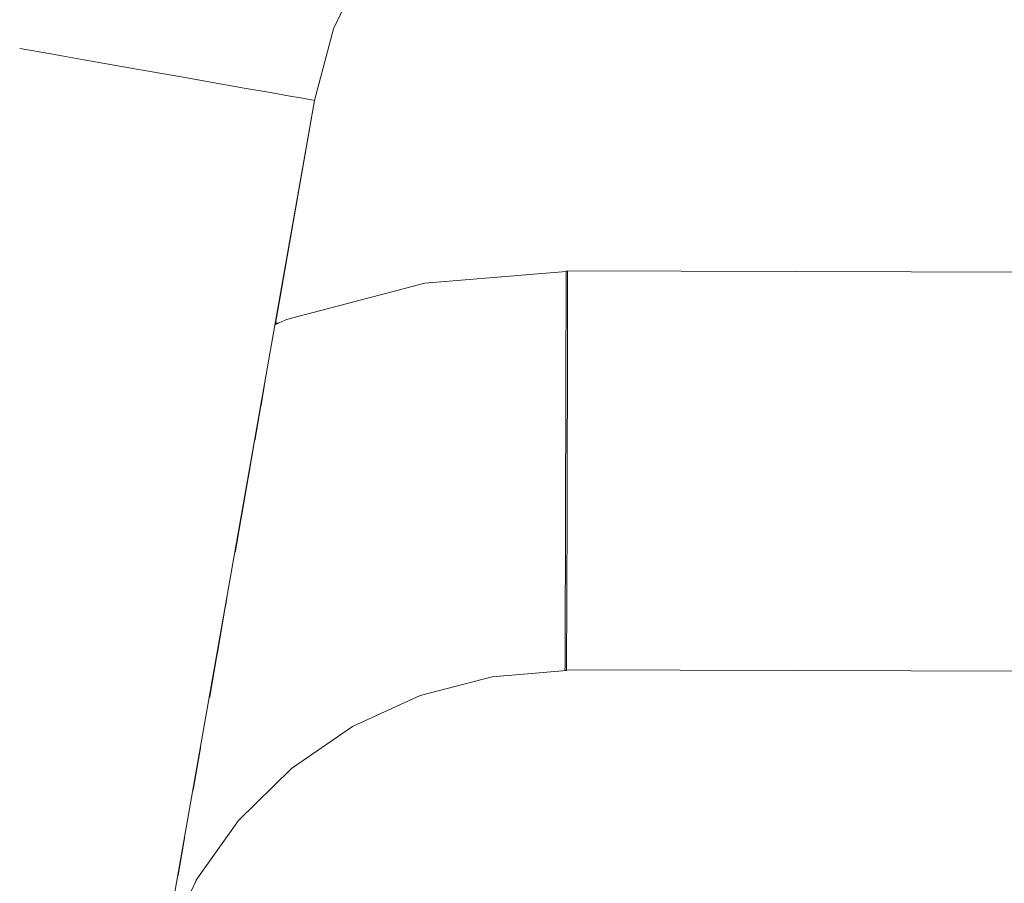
# Model space of a CAD drawing. Header units: millimetres. Extents: x -30280 to 309309, y -17460 to 4378.
# Tile 501 of 656: x 149982 to 150021, y -14528 to -14493. Entities that reach past the tile are written whole.
import ezdxf

# ---------------------------------------------------------------- set-up
doc = ezdxf.new("R2010")
doc.units = ezdxf.units.MM
doc.header["$MEASUREMENT"] = 0
doc.linetypes.add('Wipeout_Contour', pattern=[1000, 0, -1000])
doc.layers.add('P1_PLANTA PRIMERA_4_Nuevo_08_E_Envans secs', color=7, linetype='Continuous')
doc.layers.add('P1_PLANTA PRIMERA_4_Nuevo_09_EI_Mobiliari general', color=7, linetype='Continuous')
doc.layers.add('P1_PLANTA PRIMERA_4_Nuevo_09_EI_Mobiliari general_Pluma_Nº__1', color=7, linetype='Continuous', lineweight=5)

msp = doc.modelspace()

# ---------------------------------------------------------------- wipeouts: each hides what was drawn before it
at = {"color": 254, "linetype": 'Wipeout_Contour', "lineweight": 0, "ltscale": 1506761.458898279}
msp.add_wipeout([(149953.929, -14505.297), (149975.572, -14505.297), (149977.638, -14493.585), (149979.13, -14488.018), (149981.569, -14482.795), (149984.879, -14478.077), (149988.96, -14474.006), (149993.686, -14470.707), (149995.751, -14469.75), (149953.929, -14469.75)], dxfattribs=at).dxf.layer = 'P1_PLANTA PRIMERA_4_Nuevo_09_EI_Mobiliari general'
at = {"color": 254, "linetype": 'Wipeout_Contour', "lineweight": 0, "ltscale": 452075.929567}
msp.add_wipeout([(149991.227, -14508.653), (149992.871, -14507.902), (149991.431, -14507.497)], dxfattribs=at).dxf.layer = 'P1_PLANTA PRIMERA_4_Nuevo_09_EI_Mobiliari general'
at = {"color": 254, "linetype": 'Wipeout_Contour', "lineweight": 0, "ltscale": 452071.367007}
msp.add_wipeout([(149987.906, -14527.492), (149989.625, -14525.078), (149988.179, -14525.94)], dxfattribs=at).dxf.layer = 'P1_PLANTA PRIMERA_4_Nuevo_09_EI_Mobiliari general'

# ---------------------------------------------------------------- next in the draw order: wipeouts: each hides what was drawn before it
at = {"color": 254, "linetype": 'Wipeout_Contour', "lineweight": 0, "ltscale": 4224539.962477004}
msp.add_wipeout([(149991.819, -14505.297), (149997.826, -14503.696), (150003.486, -14503.223), (150178.929, -14503.678), (150354.372, -14503.196), (150360.032, -14503.696), (150365.582, -14505.147), (150364.463, -14496.363), (150363.694, -14493.495), (150362.438, -14490.805), (150360.733, -14488.374), (150358.631, -14486.277), (150356.196, -14484.578), (150353.503, -14483.328), (150350.633, -14482.566), (150347.674, -14482.315), (150192.121, -14482.728), (150178.929, -14482.764), (150165.738, -14482.801), (150010.184, -14482.293), (150007.225, -14482.566), (150004.355, -14483.328), (150001.662, -14484.578), (149999.227, -14486.277), (149997.125, -14488.374), (149995.42, -14490.805), (149994.164, -14493.495), (149993.395, -14496.363)], dxfattribs=at).dxf.layer = 'P1_PLANTA PRIMERA_4_Nuevo_09_EI_Mobiliari general'
at = {"color": 254, "linetype": 'Wipeout_Contour', "lineweight": 0, "ltscale": 602684.856728}
msp.add_wipeout([(149984.148, -14494.733), (149928.929, -14807.895), (149928.929, -14815.895), (149985.516, -14494.974)], dxfattribs=at).dxf.layer = 'P1_PLANTA PRIMERA_4_Nuevo_09_EI_Mobiliari general'
at = {"color": 254, "linetype": 'Wipeout_Contour', "lineweight": 0, "ltscale": 602768.710292}
msp.add_wipeout([(149990.99, -14509.999), (149993.207, -14508.987), (149992.871, -14507.902), (149991.227, -14508.653)], dxfattribs=at).dxf.layer = 'P1_PLANTA PRIMERA_4_Nuevo_09_EI_Mobiliari general'

# ---------------------------------------------------------------- next in the draw order: wipeouts: each hides what was drawn before it
at = {"color": 254, "linetype": 'Wipeout_Contour', "lineweight": 0, "ltscale": 602689.794532}
msp.add_wipeout([(149985.516, -14494.974), (149928.929, -14815.895), (149930.34, -14815.895), (149986.884, -14495.215)], dxfattribs=at).dxf.layer = 'P1_PLANTA PRIMERA_4_Nuevo_09_EI_Mobiliari general'
at = {"color": 254, "linetype": 'Wipeout_Contour', "lineweight": 0, "ltscale": 452086.293302}
msp.add_wipeout([(149997.806, -14503.819), (149992.235, -14505.276), (149997.826, -14504.178)], dxfattribs=at).dxf.layer = 'P1_PLANTA PRIMERA_4_Nuevo_09_EI_Mobiliari general'
at = {"color": 254, "linetype": 'Wipeout_Contour', "lineweight": 0, "ltscale": 452284.372729}
msp.add_wipeout([(150003.485, -14504.268), (150178.929, -14504.75), (150003.486, -14503.678)], dxfattribs=at).dxf.layer = 'P1_PLANTA PRIMERA_4_Nuevo_09_EI_Mobiliari general'

# ---------------------------------------------------------------- next in the draw order: wipeouts: each hides what was drawn before it
at = {"color": 254, "linetype": 'Wipeout_Contour', "lineweight": 0, "ltscale": 602695.287255}
msp.add_wipeout([(149930.34, -14815.895), (149931.707, -14815.895), (149988.211, -14495.449), (149986.884, -14495.215)], dxfattribs=at).dxf.layer = 'P1_PLANTA PRIMERA_4_Nuevo_09_EI_Mobiliari general'
at = {"color": 254, "linetype": 'Wipeout_Contour', "lineweight": 0, "ltscale": 452086.563775}
msp.add_wipeout([(149997.826, -14504.178), (149992.276, -14505.63), (149997.888, -14504.762)], dxfattribs=at).dxf.layer = 'P1_PLANTA PRIMERA_4_Nuevo_09_EI_Mobiliari general'

# ---------------------------------------------------------------- next in the draw order: wipeouts: each hides what was drawn before it
at = {"color": 254, "linetype": 'Wipeout_Contour', "lineweight": 0, "ltscale": 452087.056309}
msp.add_wipeout([(149997.888, -14504.762), (149992.399, -14506.198), (149997.989, -14505.554)], dxfattribs=at).dxf.layer = 'P1_PLANTA PRIMERA_4_Nuevo_09_EI_Mobiliari general'

# ---------------------------------------------------------------- next in the draw order: wipeouts: each hides what was drawn before it
at = {"color": 254, "linetype": 'Wipeout_Contour', "lineweight": 0, "ltscale": 452087.756381}
msp.add_wipeout([(149997.989, -14505.554), (149992.599, -14506.963), (149998.126, -14506.528)], dxfattribs=at).dxf.layer = 'P1_PLANTA PRIMERA_4_Nuevo_09_EI_Mobiliari general'

# ---------------------------------------------------------------- next in the draw order: wipeouts: each hides what was drawn before it
at = {"color": 254, "linetype": 'Wipeout_Contour', "lineweight": 0, "ltscale": 602782.356883}
msp.add_wipeout([(149998.126, -14506.528), (149992.871, -14507.902), (149993.207, -14508.987), (149998.295, -14507.656)], dxfattribs=at).dxf.layer = 'P1_PLANTA PRIMERA_4_Nuevo_09_EI_Mobiliari general'

# ---------------------------------------------------------------- next in the draw order: wipeouts: each hides what was drawn before it
at = {"color": 254, "linetype": 'Wipeout_Contour', "lineweight": 0, "ltscale": 602802.79435}
msp.add_wipeout([(149998.126, -14506.528), (149998.295, -14507.656), (150003.478, -14507.223), (150003.481, -14506.081)], dxfattribs=at).dxf.layer = 'P1_PLANTA PRIMERA_4_Nuevo_09_EI_Mobiliari general'
at = {"color": 254, "linetype": 'Wipeout_Contour', "lineweight": 0, "ltscale": 602769.425198}
msp.add_wipeout([(149990.726, -14511.494), (149993.595, -14510.183), (149993.207, -14508.987), (149990.99, -14509.999)], dxfattribs=at).dxf.layer = 'P1_PLANTA PRIMERA_4_Nuevo_09_EI_Mobiliari general'

# ---------------------------------------------------------------- next in the draw order: wipeouts: each hides what was drawn before it
at = {"color": 254, "linetype": 'Wipeout_Contour', "lineweight": 0, "ltscale": 602783.882781}
msp.add_wipeout([(149998.295, -14507.656), (149993.207, -14508.987), (149993.595, -14510.183), (149998.491, -14508.903)], dxfattribs=at).dxf.layer = 'P1_PLANTA PRIMERA_4_Nuevo_09_EI_Mobiliari general'

# ---------------------------------------------------------------- next in the draw order: wipeouts: each hides what was drawn before it
at = {"color": 254, "linetype": 'Wipeout_Contour', "lineweight": 0, "ltscale": 602803.605481}
msp.add_wipeout([(149998.295, -14507.656), (149998.491, -14508.903), (150003.475, -14508.487), (150003.478, -14507.223)], dxfattribs=at).dxf.layer = 'P1_PLANTA PRIMERA_4_Nuevo_09_EI_Mobiliari general'
at = {"color": 254, "linetype": 'Wipeout_Contour', "lineweight": 0, "ltscale": 602770.23094}
msp.add_wipeout([(149990.445, -14513.092), (149994.025, -14511.456), (149993.595, -14510.183), (149990.726, -14511.494)], dxfattribs=at).dxf.layer = 'P1_PLANTA PRIMERA_4_Nuevo_09_EI_Mobiliari general'

# ---------------------------------------------------------------- next in the draw order: wipeouts: each hides what was drawn before it
at = {"color": 254, "linetype": 'Wipeout_Contour', "lineweight": 0, "ltscale": 603162.582587}
msp.add_wipeout([(150003.481, -14506.054), (150003.478, -14507.196), (150178.929, -14507.678), (150178.929, -14506.536)], dxfattribs=at).dxf.layer = 'P1_PLANTA PRIMERA_4_Nuevo_09_EI_Mobiliari general'
at = {"color": 254, "linetype": 'Wipeout_Contour', "lineweight": 0, "ltscale": 602785.588063}
msp.add_wipeout([(149998.491, -14508.903), (149993.595, -14510.183), (149994.025, -14511.456), (149998.707, -14510.232)], dxfattribs=at).dxf.layer = 'P1_PLANTA PRIMERA_4_Nuevo_09_EI_Mobiliari general'

# ---------------------------------------------------------------- next in the draw order: wipeouts: each hides what was drawn before it
at = {"color": 254, "linetype": 'Wipeout_Contour', "lineweight": 0, "ltscale": 602804.502747}
msp.add_wipeout([(149998.491, -14508.903), (149998.707, -14510.232), (150003.471, -14509.834), (150003.475, -14508.487)], dxfattribs=at).dxf.layer = 'P1_PLANTA PRIMERA_4_Nuevo_09_EI_Mobiliari general'
at = {"color": 254, "linetype": 'Wipeout_Contour', "lineweight": 0, "ltscale": 602771.142107}
msp.add_wipeout([(149990.445, -14513.092), (149990.198, -14514.49), (149994.483, -14512.766), (149994.025, -14511.456)], dxfattribs=at).dxf.layer = 'P1_PLANTA PRIMERA_4_Nuevo_09_EI_Mobiliari general'

# ---------------------------------------------------------------- next in the draw order: wipeouts: each hides what was drawn before it
at = {"color": 254, "linetype": 'Wipeout_Contour', "lineweight": 0, "ltscale": 603163.039658}
msp.add_wipeout([(150003.478, -14507.196), (150003.475, -14508.46), (150178.929, -14508.942), (150178.929, -14507.678)], dxfattribs=at).dxf.layer = 'P1_PLANTA PRIMERA_4_Nuevo_09_EI_Mobiliari general'
at = {"color": 254, "linetype": 'Wipeout_Contour', "lineweight": 0, "ltscale": 602787.420907}
msp.add_wipeout([(149998.707, -14510.232), (149994.025, -14511.456), (149994.483, -14512.766), (149998.938, -14511.601)], dxfattribs=at).dxf.layer = 'P1_PLANTA PRIMERA_4_Nuevo_09_EI_Mobiliari general'
at = {"color": 254, "linetype": 'Wipeout_Contour', "lineweight": 0, "ltscale": 452073.493234}
msp.add_wipeout([(149989.809, -14516.699), (149990.994, -14515.884), (149990.302, -14514.677)], dxfattribs=at).dxf.layer = 'P1_PLANTA PRIMERA_4_Nuevo_09_EI_Mobiliari general'

# ---------------------------------------------------------------- next in the draw order: wipeouts: each hides what was drawn before it
at = {"color": 254, "linetype": 'Wipeout_Contour', "lineweight": 0, "ltscale": 602805.583449}
msp.add_wipeout([(150003.534, -14509.828), (149998.707, -14510.232), (149998.938, -14511.601), (150003.53, -14511.218)], dxfattribs=at).dxf.layer = 'P1_PLANTA PRIMERA_4_Nuevo_09_EI_Mobiliari general'
at = {"color": 254, "linetype": 'Wipeout_Contour', "lineweight": 0, "ltscale": 602773.167067}
msp.add_wipeout([(149994.483, -14512.766), (149990.302, -14514.677), (149990.994, -14515.884), (149994.955, -14514.074)], dxfattribs=at).dxf.layer = 'P1_PLANTA PRIMERA_4_Nuevo_09_EI_Mobiliari general'

# ---------------------------------------------------------------- next in the draw order: wipeouts: each hides what was drawn before it
at = {"color": 254, "linetype": 'Wipeout_Contour', "lineweight": 0, "ltscale": 603163.535383}
msp.add_wipeout([(150003.475, -14508.46), (150003.471, -14509.807), (150178.929, -14510.289), (150178.929, -14508.942)], dxfattribs=at).dxf.layer = 'P1_PLANTA PRIMERA_4_Nuevo_09_EI_Mobiliari general'
at = {"color": 254, "linetype": 'Wipeout_Contour', "lineweight": 0, "ltscale": 602789.325659}
msp.add_wipeout([(149998.938, -14511.601), (149994.483, -14512.766), (149994.955, -14514.074), (149999.176, -14512.97)], dxfattribs=at).dxf.layer = 'P1_PLANTA PRIMERA_4_Nuevo_09_EI_Mobiliari general'
at = {"color": 254, "linetype": 'Wipeout_Contour', "lineweight": 0, "ltscale": 602765.665534}
msp.add_wipeout([(149989.48, -14518.566), (149991.687, -14517.049), (149990.994, -14515.884), (149989.809, -14516.699)], dxfattribs=at).dxf.layer = 'P1_PLANTA PRIMERA_4_Nuevo_09_EI_Mobiliari general'

# ---------------------------------------------------------------- next in the draw order: wipeouts: each hides what was drawn before it
at = {"color": 254, "linetype": 'Wipeout_Contour', "lineweight": 0, "ltscale": 602806.569565}
msp.add_wipeout([(150003.53, -14511.218), (149998.938, -14511.601), (149999.176, -14512.97), (150003.526, -14512.607)], dxfattribs=at).dxf.layer = 'P1_PLANTA PRIMERA_4_Nuevo_09_EI_Mobiliari general'
at = {"color": 254, "linetype": 'Wipeout_Contour', "lineweight": 0, "ltscale": 602775.960132}
msp.add_wipeout([(149994.955, -14514.074), (149990.994, -14515.884), (149991.687, -14517.049), (149995.428, -14515.339)], dxfattribs=at).dxf.layer = 'P1_PLANTA PRIMERA_4_Nuevo_09_EI_Mobiliari general'

# ---------------------------------------------------------------- next in the draw order: wipeouts: each hides what was drawn before it
at = {"color": 254, "linetype": 'Wipeout_Contour', "lineweight": 0, "ltscale": 754055.148368}
msp.add_wipeout([(150003.471, -14509.807), (150003.53, -14511.196), (150178.929, -14511.678), (150185.467, -14511.661), (150185.471, -14510.307)], dxfattribs=at).dxf.layer = 'P1_PLANTA PRIMERA_4_Nuevo_09_EI_Mobiliari general'
at = {"color": 254, "linetype": 'Wipeout_Contour', "lineweight": 0, "ltscale": 602791.24454}
msp.add_wipeout([(149999.176, -14512.97), (149994.955, -14514.074), (149995.428, -14515.339), (149999.413, -14514.297)], dxfattribs=at).dxf.layer = 'P1_PLANTA PRIMERA_4_Nuevo_09_EI_Mobiliari general'
at = {"color": 254, "linetype": 'Wipeout_Contour', "lineweight": 0, "ltscale": 602766.908091}
msp.add_wipeout([(149989.48, -14518.565), (149989.169, -14520.327), (149992.358, -14518.136), (149991.687, -14517.049)], dxfattribs=at).dxf.layer = 'P1_PLANTA PRIMERA_4_Nuevo_09_EI_Mobiliari general'

# ---------------------------------------------------------------- next in the draw order: wipeouts: each hides what was drawn before it
at = {"color": 254, "linetype": 'Wipeout_Contour', "lineweight": 0, "ltscale": 602807.555724}
msp.add_wipeout([(150003.526, -14512.607), (149999.176, -14512.97), (149999.413, -14514.297), (150003.522, -14513.954)], dxfattribs=at).dxf.layer = 'P1_PLANTA PRIMERA_4_Nuevo_09_EI_Mobiliari general'
at = {"color": 254, "linetype": 'Wipeout_Contour', "lineweight": 0, "ltscale": 602778.695741}
msp.add_wipeout([(149995.428, -14515.339), (149991.687, -14517.049), (149992.358, -14518.136), (149995.886, -14516.524)], dxfattribs=at).dxf.layer = 'P1_PLANTA PRIMERA_4_Nuevo_09_EI_Mobiliari general'

# ---------------------------------------------------------------- next in the draw order: wipeouts: each hides what was drawn before it
at = {"color": 254, "linetype": 'Wipeout_Contour', "lineweight": 0, "ltscale": 754029.677083}
msp.add_wipeout([(150003.53, -14511.196), (150003.526, -14512.585), (150172.395, -14513.05), (150172.391, -14511.696), (150178.929, -14511.678)], dxfattribs=at).dxf.layer = 'P1_PLANTA PRIMERA_4_Nuevo_09_EI_Mobiliari general'
at = {"color": 254, "linetype": 'Wipeout_Contour', "lineweight": 0, "ltscale": 602793.119404}
msp.add_wipeout([(149999.413, -14514.297), (149995.428, -14515.339), (149995.886, -14516.524), (149999.644, -14515.541)], dxfattribs=at).dxf.layer = 'P1_PLANTA PRIMERA_4_Nuevo_09_EI_Mobiliari general'
at = {"color": 254, "linetype": 'Wipeout_Contour', "lineweight": 0, "ltscale": 602769.016241}
msp.add_wipeout([(149992.358, -14518.136), (149989.169, -14520.327), (149989.98, -14521.18), (149992.988, -14519.113)], dxfattribs=at).dxf.layer = 'P1_PLANTA PRIMERA_4_Nuevo_09_EI_Mobiliari general'

# ---------------------------------------------------------------- next in the draw order: wipeouts: each hides what was drawn before it
at = {"color": 254, "linetype": 'Wipeout_Contour', "lineweight": 0, "ltscale": 602808.512154}
msp.add_wipeout([(150003.522, -14513.954), (149999.413, -14514.297), (149999.644, -14515.541), (150003.519, -14515.218)], dxfattribs=at).dxf.layer = 'P1_PLANTA PRIMERA_4_Nuevo_09_EI_Mobiliari general'
at = {"color": 254, "linetype": 'Wipeout_Contour', "lineweight": 0, "ltscale": 602781.29096}
msp.add_wipeout([(149995.886, -14516.524), (149992.358, -14518.136), (149992.988, -14519.113), (149996.315, -14517.592)], dxfattribs=at).dxf.layer = 'P1_PLANTA PRIMERA_4_Nuevo_09_EI_Mobiliari general'
at = {"color": 254, "linetype": 'Wipeout_Contour', "lineweight": 0, "ltscale": 602763.804109}
msp.add_wipeout([(149988.817, -14522.323), (149988.509, -14524.069), (149990.714, -14521.904), (149989.98, -14521.18)], dxfattribs=at).dxf.layer = 'P1_PLANTA PRIMERA_4_Nuevo_09_EI_Mobiliari general'

# ---------------------------------------------------------------- next in the draw order: wipeouts: each hides what was drawn before it
at = {"color": 254, "linetype": 'Wipeout_Contour', "lineweight": 0, "ltscale": 603178.232769}
msp.add_wipeout([(150003.523, -14513.932), (150185.459, -14514.433), (150185.463, -14513.086), (150003.526, -14512.585)], dxfattribs=at).dxf.layer = 'P1_PLANTA PRIMERA_4_Nuevo_09_EI_Mobiliari general'
at = {"color": 254, "linetype": 'Wipeout_Contour', "lineweight": 0, "ltscale": 602794.89351}
msp.add_wipeout([(149999.644, -14515.541), (149995.886, -14516.524), (149996.315, -14517.592), (149999.86, -14516.665)], dxfattribs=at).dxf.layer = 'P1_PLANTA PRIMERA_4_Nuevo_09_EI_Mobiliari general'
at = {"color": 254, "linetype": 'Wipeout_Contour', "lineweight": 0, "ltscale": 602772.075122}
msp.add_wipeout([(149992.988, -14519.113), (149989.98, -14521.18), (149990.714, -14521.904), (149993.558, -14519.949)], dxfattribs=at).dxf.layer = 'P1_PLANTA PRIMERA_4_Nuevo_09_EI_Mobiliari general'
at = {"color": 254, "linetype": 'Wipeout_Contour', "lineweight": 0, "ltscale": 452076.362891}
msp.add_wipeout([(149991.346, -14522.477), (149989.013, -14524.77), (149991.86, -14522.883)], dxfattribs=at).dxf.layer = 'P1_PLANTA PRIMERA_4_Nuevo_09_EI_Mobiliari general'

# ---------------------------------------------------------------- next in the draw order: wipeouts: each hides what was drawn before it
at = {"color": 254, "linetype": 'Wipeout_Contour', "lineweight": 0, "ltscale": 602809.410054}
msp.add_wipeout([(150003.519, -14515.218), (149999.644, -14515.541), (149999.86, -14516.665), (150003.515, -14516.36)], dxfattribs=at).dxf.layer = 'P1_PLANTA PRIMERA_4_Nuevo_09_EI_Mobiliari general'
at = {"color": 254, "linetype": 'Wipeout_Contour', "lineweight": 0, "ltscale": 602783.667183}
msp.add_wipeout([(149996.315, -14517.592), (149992.988, -14519.113), (149993.558, -14519.949), (149996.704, -14518.511)], dxfattribs=at).dxf.layer = 'P1_PLANTA PRIMERA_4_Nuevo_09_EI_Mobiliari general'
at = {"color": 254, "linetype": 'Wipeout_Contour', "lineweight": 0, "ltscale": 452077.90759}
msp.add_wipeout([(149991.86, -14522.883), (149989.625, -14525.078), (149992.238, -14523.109)], dxfattribs=at).dxf.layer = 'P1_PLANTA PRIMERA_4_Nuevo_09_EI_Mobiliari general'

# ---------------------------------------------------------------- next in the draw order: wipeouts: each hides what was drawn before it
at = {"color": 254, "linetype": 'Wipeout_Contour', "lineweight": 0, "ltscale": 602700.528373}
msp.add_wipeout([(149931.707, -14815.895), (149932.991, -14815.895), (149989.455, -14495.668), (149988.211, -14495.449)], dxfattribs=at).dxf.layer = 'P1_PLANTA PRIMERA_4_Nuevo_09_EI_Mobiliari general'
at = {"color": 254, "linetype": 'Wipeout_Contour', "lineweight": 0, "ltscale": 904928.670215}
msp.add_wipeout([(150003.523, -14513.932), (150003.519, -14515.196), (150185.455, -14515.696), (150185.459, -14514.433), (150178.929, -14514.415), (150172.399, -14514.433)], dxfattribs=at).dxf.layer = 'P1_PLANTA PRIMERA_4_Nuevo_09_EI_Mobiliari general'
at = {"color": 254, "linetype": 'Wipeout_Contour', "lineweight": 0, "ltscale": 452098.455013}
msp.add_wipeout([(149999.86, -14516.665), (149996.315, -14517.592), (150000.056, -14517.635)], dxfattribs=at).dxf.layer = 'P1_PLANTA PRIMERA_4_Nuevo_09_EI_Mobiliari general'
at = {"color": 254, "linetype": 'Wipeout_Contour', "lineweight": 0, "ltscale": 452081.681665}
msp.add_wipeout([(149993.558, -14519.949), (149990.714, -14521.904), (149994.049, -14520.619)], dxfattribs=at).dxf.layer = 'P1_PLANTA PRIMERA_4_Nuevo_09_EI_Mobiliari general'

# ---------------------------------------------------------------- next in the draw order: wipeouts: each hides what was drawn before it
at = {"color": 254, "linetype": 'Wipeout_Contour', "lineweight": 0, "ltscale": 602705.358646}
msp.add_wipeout([(149932.991, -14815.895), (149934.151, -14815.895), (149990.58, -14495.867), (149989.455, -14495.668)], dxfattribs=at).dxf.layer = 'P1_PLANTA PRIMERA_4_Nuevo_09_EI_Mobiliari general'
at = {"color": 254, "linetype": 'Wipeout_Contour', "lineweight": 0, "ltscale": 452108.801101}
msp.add_wipeout([(150003.515, -14516.36), (149999.86, -14516.665), (150003.512, -14517.346)], dxfattribs=at).dxf.layer = 'P1_PLANTA PRIMERA_4_Nuevo_09_EI_Mobiliari general'
at = {"color": 254, "linetype": 'Wipeout_Contour', "lineweight": 0, "ltscale": 452090.127604}
msp.add_wipeout([(149996.704, -14518.511), (149993.558, -14519.949), (149997.039, -14519.253)], dxfattribs=at).dxf.layer = 'P1_PLANTA PRIMERA_4_Nuevo_09_EI_Mobiliari general'
at = {"color": 254, "linetype": 'Wipeout_Contour', "lineweight": 0, "ltscale": 452083.337521}
msp.add_wipeout([(149994.049, -14520.619), (149991.346, -14522.477), (149994.448, -14521.104)], dxfattribs=at).dxf.layer = 'P1_PLANTA PRIMERA_4_Nuevo_09_EI_Mobiliari general'

# ---------------------------------------------------------------- next in the draw order: wipeouts: each hides what was drawn before it
at = {"color": 254, "linetype": 'Wipeout_Contour', "lineweight": 0, "ltscale": 452020.730173}
msp.add_wipeout([(149934.151, -14815.895), (149935.152, -14815.895), (149991.551, -14496.038)], dxfattribs=at).dxf.layer = 'P1_PLANTA PRIMERA_4_Nuevo_09_EI_Mobiliari general'
at = {"color": 254, "linetype": 'Wipeout_Contour', "lineweight": 0, "ltscale": 603153.190195}
msp.add_wipeout([(150003.519, -14515.196), (150003.515, -14516.338), (150172.406, -14516.803), (150172.403, -14515.696)], dxfattribs=at).dxf.layer = 'P1_PLANTA PRIMERA_4_Nuevo_09_EI_Mobiliari general'
at = {"color": 254, "linetype": 'Wipeout_Contour', "lineweight": 0, "ltscale": 452099.451911}
msp.add_wipeout([(150000.056, -14517.635), (149996.704, -14518.511), (150000.225, -14518.42)], dxfattribs=at).dxf.layer = 'P1_PLANTA PRIMERA_4_Nuevo_09_EI_Mobiliari general'
at = {"color": 254, "linetype": 'Wipeout_Contour', "lineweight": 0, "ltscale": 452091.38534}
msp.add_wipeout([(149997.039, -14519.253), (149994.049, -14520.619), (149997.311, -14519.796)], dxfattribs=at).dxf.layer = 'P1_PLANTA PRIMERA_4_Nuevo_09_EI_Mobiliari general'
at = {"color": 254, "linetype": 'Wipeout_Contour', "lineweight": 0, "ltscale": 452084.61454}
msp.add_wipeout([(149994.448, -14521.104), (149991.86, -14522.883), (149994.742, -14521.388)], dxfattribs=at).dxf.layer = 'P1_PLANTA PRIMERA_4_Nuevo_09_EI_Mobiliari general'

# ---------------------------------------------------------------- next in the draw order: wipeouts: each hides what was drawn before it
at = {"color": 254, "linetype": 'Wipeout_Contour', "lineweight": 0, "ltscale": 452046.483055}
msp.add_wipeout([(149991.551, -14496.038), (149935.152, -14815.895), (149992.339, -14496.177)], dxfattribs=at).dxf.layer = 'P1_PLANTA PRIMERA_4_Nuevo_09_EI_Mobiliari general'
at = {"color": 254, "linetype": 'Wipeout_Contour', "lineweight": 0, "ltscale": 452109.260174}
msp.add_wipeout([(150003.512, -14517.346), (150000.056, -14517.635), (150003.509, -14518.146)], dxfattribs=at).dxf.layer = 'P1_PLANTA PRIMERA_4_Nuevo_09_EI_Mobiliari general'
at = {"color": 254, "linetype": 'Wipeout_Contour', "lineweight": 0, "ltscale": 452100.26665}
msp.add_wipeout([(150000.225, -14518.42), (149997.039, -14519.253), (150000.362, -14518.998)], dxfattribs=at).dxf.layer = 'P1_PLANTA PRIMERA_4_Nuevo_09_EI_Mobiliari general'
at = {"color": 254, "linetype": 'Wipeout_Contour', "lineweight": 0, "ltscale": 452092.350677}
msp.add_wipeout([(149997.311, -14519.796), (149994.448, -14521.104), (149997.512, -14520.122)], dxfattribs=at).dxf.layer = 'P1_PLANTA PRIMERA_4_Nuevo_09_EI_Mobiliari general'

# ---------------------------------------------------------------- next in the draw order: wipeouts: each hides what was drawn before it
at = {"color": 254, "linetype": 'Wipeout_Contour', "lineweight": 0, "ltscale": 452050.211629}
msp.add_wipeout([(149992.919, -14496.279), (149936.562, -14815.895), (149993.275, -14496.342)], dxfattribs=at).dxf.layer = 'P1_PLANTA PRIMERA_4_Nuevo_09_EI_Mobiliari general'
at = {"color": 254, "linetype": 'Wipeout_Contour', "lineweight": 0, "ltscale": 452109.642741}
msp.add_wipeout([(150003.509, -14518.146), (150000.225, -14518.42), (150003.507, -14518.735)], dxfattribs=at).dxf.layer = 'P1_PLANTA PRIMERA_4_Nuevo_09_EI_Mobiliari general'
at = {"color": 254, "linetype": 'Wipeout_Contour', "lineweight": 0, "ltscale": 452100.882597}
msp.add_wipeout([(150000.362, -14518.998), (149997.311, -14519.796), (150000.463, -14519.35)], dxfattribs=at).dxf.layer = 'P1_PLANTA PRIMERA_4_Nuevo_09_EI_Mobiliari general'

# ---------------------------------------------------------------- next in the draw order: wipeouts: each hides what was drawn before it
at = {"color": 254, "linetype": 'Wipeout_Contour', "lineweight": 0, "ltscale": 602676.499344}
msp.add_wipeout([(149928.929, -14800.138), (149982.821, -14494.499), (149981.577, -14494.279), (149928.929, -14792.86)], dxfattribs=at).dxf.layer = 'P1_PLANTA PRIMERA_4_Nuevo_09_EI_Mobiliari general'
at = {"color": 254, "linetype": 'Wipeout_Contour', "lineweight": 0, "ltscale": 452109.947544}
msp.add_wipeout([(150003.507, -14518.735), (150000.362, -14518.998), (150003.505, -14519.096)], dxfattribs=at).dxf.layer = 'P1_PLANTA PRIMERA_4_Nuevo_09_EI_Mobiliari general'

# ---------------------------------------------------------------- next in the draw order: wipeouts: each hides what was drawn before it
at = {"color": 254, "linetype": 'Wipeout_Contour', "lineweight": 0, "ltscale": 602720.670595}
msp.add_wipeout([(149981.815, -14488.996), (149980.452, -14494.081), (149981.577, -14494.279), (149982.889, -14489.387)], dxfattribs=at).dxf.layer = 'P1_PLANTA PRIMERA_4_Nuevo_09_EI_Mobiliari general'
at = {"color": 254, "linetype": 'Wipeout_Contour', "lineweight": 0, "ltscale": 602680.580069}
msp.add_wipeout([(149928.929, -14807.895), (149984.148, -14494.733), (149982.821, -14494.499), (149928.929, -14800.138)], dxfattribs=at).dxf.layer = 'P1_PLANTA PRIMERA_4_Nuevo_09_EI_Mobiliari general'
at = {"color": 254, "linetype": 'Wipeout_Contour', "lineweight": 0, "ltscale": 452281.923919}
msp.add_wipeout([(150003.509, -14518.124), (150172.412, -14518.589), (150003.512, -14517.324)], dxfattribs=at).dxf.layer = 'P1_PLANTA PRIMERA_4_Nuevo_09_EI_Mobiliari general'

# ---------------------------------------------------------------- next in the draw order: wipeouts: each hides what was drawn before it
at = {"color": 254, "linetype": 'Wipeout_Contour', "lineweight": 0, "ltscale": 602725.397703}
msp.add_wipeout([(149982.889, -14489.387), (149981.577, -14494.279), (149982.821, -14494.499), (149984.076, -14489.82)], dxfattribs=at).dxf.layer = 'P1_PLANTA PRIMERA_4_Nuevo_09_EI_Mobiliari general'
at = {"color": 254, "linetype": 'Wipeout_Contour', "lineweight": 0, "ltscale": 452282.104661}
msp.add_wipeout([(150003.507, -14518.714), (150172.414, -14519.178), (150003.509, -14518.124)], dxfattribs=at).dxf.layer = 'P1_PLANTA PRIMERA_4_Nuevo_09_EI_Mobiliari general'

# ---------------------------------------------------------------- next in the draw order: wipeouts: each hides what was drawn before it
at = {"color": 254, "linetype": 'Wipeout_Contour', "lineweight": 0, "ltscale": 602730.527315}
msp.add_wipeout([(149984.076, -14489.82), (149982.821, -14494.499), (149984.148, -14494.733), (149985.342, -14490.281)], dxfattribs=at).dxf.layer = 'P1_PLANTA PRIMERA_4_Nuevo_09_EI_Mobiliari general'
at = {"color": 254, "linetype": 'Wipeout_Contour', "lineweight": 0, "ltscale": 452282.216965}
msp.add_wipeout([(150003.505, -14519.075), (150172.416, -14519.539), (150003.507, -14518.714)], dxfattribs=at).dxf.layer = 'P1_PLANTA PRIMERA_4_Nuevo_09_EI_Mobiliari general'

# ---------------------------------------------------------------- next in the draw order: wipeouts: each hides what was drawn before it
at = {"color": 254, "linetype": 'Wipeout_Contour', "lineweight": 0, "ltscale": 602735.903493}
msp.add_wipeout([(149985.342, -14490.281), (149984.148, -14494.733), (149985.516, -14494.974), (149986.647, -14490.756)], dxfattribs=at).dxf.layer = 'P1_PLANTA PRIMERA_4_Nuevo_09_EI_Mobiliari general'

# ---------------------------------------------------------------- next in the draw order: wipeouts: each hides what was drawn before it
at = {"color": 254, "linetype": 'Wipeout_Contour', "lineweight": 0, "ltscale": 602741.362836}
msp.add_wipeout([(149986.647, -14490.756), (149985.516, -14494.974), (149986.884, -14495.215), (149987.952, -14491.232)], dxfattribs=at).dxf.layer = 'P1_PLANTA PRIMERA_4_Nuevo_09_EI_Mobiliari general'

# ---------------------------------------------------------------- next in the draw order: wipeouts: each hides what was drawn before it
at = {"color": 254, "linetype": 'Wipeout_Contour', "lineweight": 0, "ltscale": 602746.739442}
msp.add_wipeout([(149987.952, -14491.232), (149986.884, -14495.215), (149988.211, -14495.449), (149989.218, -14491.693)], dxfattribs=at).dxf.layer = 'P1_PLANTA PRIMERA_4_Nuevo_09_EI_Mobiliari general'

# ---------------------------------------------------------------- next in the draw order: wipeouts: each hides what was drawn before it
at = {"color": 254, "linetype": 'Wipeout_Contour', "lineweight": 0, "ltscale": 602751.869954}
msp.add_wipeout([(149989.218, -14491.693), (149988.211, -14495.449), (149989.455, -14495.668), (149990.405, -14492.126)], dxfattribs=at).dxf.layer = 'P1_PLANTA PRIMERA_4_Nuevo_09_EI_Mobiliari general'

# ---------------------------------------------------------------- next in the draw order: wipeouts: each hides what was drawn before it
at = {"color": 254, "linetype": 'Wipeout_Contour', "lineweight": 0, "ltscale": 602756.598533}
msp.add_wipeout([(149990.405, -14492.126), (149989.455, -14495.668), (149990.58, -14495.867), (149991.478, -14492.517)], dxfattribs=at).dxf.layer = 'P1_PLANTA PRIMERA_4_Nuevo_09_EI_Mobiliari general'

# ---------------------------------------------------------------- next in the draw order: wipeouts: each hides what was drawn before it
at = {"color": 254, "linetype": 'Wipeout_Contour', "lineweight": 0, "ltscale": 452073.028926}
msp.add_wipeout([(149992.405, -14492.854), (149991.551, -14496.038), (149993.156, -14493.128)], dxfattribs=at).dxf.layer = 'P1_PLANTA PRIMERA_4_Nuevo_09_EI_Mobiliari general'

# ---------------------------------------------------------------- next in the draw order: wipeouts: each hides what was drawn before it
at = {"color": 254, "linetype": 'Wipeout_Contour', "lineweight": 0, "ltscale": 452075.105293}
msp.add_wipeout([(149993.156, -14493.128), (149992.339, -14496.177), (149993.71, -14493.33)], dxfattribs=at).dxf.layer = 'P1_PLANTA PRIMERA_4_Nuevo_09_EI_Mobiliari general'

# ---------------------------------------------------------------- next in the draw order: wipeouts: each hides what was drawn before it
at = {"color": 254, "linetype": 'Wipeout_Contour', "lineweight": 0, "ltscale": 452076.507254}
msp.add_wipeout([(149993.71, -14493.33), (149992.919, -14496.279), (149994.049, -14493.453)], dxfattribs=at).dxf.layer = 'P1_PLANTA PRIMERA_4_Nuevo_09_EI_Mobiliari general'

# ---------------------------------------------------------------- next in the draw order: wipeouts: each hides what was drawn before it
at = {"color": 254, "linetype": 'Wipeout_Contour', "lineweight": 0, "ltscale": 452078.926717}
msp.add_wipeout([(149995.002, -14490.563), (149993.71, -14493.33), (149995.315, -14490.744)], dxfattribs=at).dxf.layer = 'P1_PLANTA PRIMERA_4_Nuevo_09_EI_Mobiliari general'

# ---------------------------------------------------------------- next in the draw order: wipeouts: each hides what was drawn before it
at = {"color": 254, "linetype": 'Wipeout_Contour', "lineweight": 0, "ltscale": 11546169.40718183}
msp.add_wipeout([(147377.62, -12475.052), (147377.62, -14920.051), (147901.155, -14920.052), (147903.854, -14904.977), (147970.958, -14530.194), (147971.595, -14527.856), (147975.525, -14505.564), (147953.929, -14505.564), (147953.929, -14449.995), (147967.565, -14023.885), (148390.293, -14023.885), (148403.857, -14449.995), (148403.929, -14505.564), (148382.333, -14505.564), (148386.263, -14527.856), (148386.9, -14530.194), (148428.929, -14764.931), (148470.958, -14530.194), (148471.595, -14527.856), (148475.525, -14505.564), (148453.929, -14505.564), (148453.929, -14449.995), (148467.565, -14023.885), (148890.293, -14023.885), (148903.857, -14449.995), (148903.929, -14505.564), (148882.333, -14505.564), (148886.263, -14527.856), (148886.9, -14530.194), (148928.929, -14764.931), (148970.958, -14530.194), (148971.595, -14527.856), (148975.525, -14505.564), (148953.929, -14505.564), (148953.929, -14449.995), (148967.565, -14023.885), (149390.293, -14023.885), (149403.857, -14449.995), (149403.929, -14505.564), (149382.333, -14505.564), (149386.263, -14527.856), (149386.9, -14530.194), (149428.929, -14764.931), (149470.958, -14530.194), (149471.595, -14527.856), (149475.525, -14505.564), (149453.929, -14505.564), (149453.929, -14449.995), (149467.565, -14023.885), (149890.293, -14023.885), (149903.857, -14449.995), (149903.929, -14505.564), (149882.333, -14505.564), (149886.263, -14527.856), (149886.9, -14530.194), (149928.929, -14764.931), (149970.958, -14530.194), (149971.595, -14527.856), (149975.525, -14505.564), (149953.929, -14505.564), (149953.929, -14449.995), (149967.565, -14023.885), (150390.293, -14023.885), (150403.857, -14449.995), (150403.929, -14505.564), (150382.333, -14505.564), (150386.263, -14527.856), (150386.9, -14530.194), (150428.929, -14764.931), (150470.958, -14530.194), (150471.595, -14527.856), (150475.525, -14505.564), (150453.929, -14505.564), (150453.929, -14449.995), (150467.565, -14023.885), (150732.62, -14023.885), (150732.62, -12475.052)], dxfattribs=at).dxf.layer = 'P1_PLANTA PRIMERA_4_Nuevo_08_E_Envans secs'

# ---------------------------------------------------------------- next in the draw order: linework, layer by layer
at = {"layer": 'P1_PLANTA PRIMERA_4_Nuevo_09_EI_Mobiliari general_Pluma_Nº__1', "color": 7, "linetype": 'Continuous', "lineweight": 5}
for p, q in [((149994.164, -14493.495), (149995.42, -14490.805)), ((149993.395, -14496.363), (149994.164, -14493.495)), ((149981.577, -14494.279), (149982.821, -14494.499)), ((149982.821, -14494.499), (149984.148, -14494.732)), ((149984.148, -14494.732), (149985.516, -14494.974)), ((149985.516, -14494.974), (149986.884, -14495.215)), ((149986.884, -14495.215), (149988.211, -14495.449)), ((149988.211, -14495.449), (149989.455, -14495.669)), ((149989.455, -14495.669), (149990.58, -14495.867)), ((149990.58, -14495.867), (149991.551, -14496.038)), ((149991.551, -14496.038), (149992.339, -14496.177)), ((149992.339, -14496.177), (149992.919, -14496.279)), ((149992.919, -14496.279), (149993.275, -14496.342)), ((149993.275, -14496.342), (149993.395, -14496.363)), ((149997.826, -14503.696), (150003.485, -14503.223)), ((150003.486, -14503.196), (150003.486, -14503.318)), ((150003.486, -14503.196), (150185.485, -14503.696)), ((150003.486, -14503.318), (150003.486, -14503.678)), ((150003.548, -14503.218), (150003.549, -14503.318)), ((150003.549, -14503.318), (150003.548, -14503.679)), ((149992.276, -14505.147), (149997.826, -14503.696)), ((150003.486, -14503.678), (150003.485, -14504.268)), ((150003.548, -14503.679), (150003.547, -14504.268)), ((150003.485, -14504.268), (150003.483, -14505.068)), ((150003.547, -14504.268), (150003.546, -14505.068)), ((150003.483, -14505.068), (150003.481, -14506.054)), ((150003.546, -14505.068), (150003.544, -14506.054)), ((149991.808, -14505.361), (149992.276, -14505.147)), ((149991.949, -14505.297), (149991.819, -14505.297)), ((150003.481, -14506.054), (150003.478, -14507.196)), ((150003.544, -14506.054), (150003.541, -14507.196)), ((150003.478, -14507.196), (150003.475, -14508.46)), ((150003.541, -14507.196), (150003.538, -14508.46)), ((150003.475, -14508.46), (150003.471, -14509.807)), ((150003.538, -14508.46), (150003.534, -14509.807)), ((150003.471, -14509.807), (150003.467, -14511.196)), ((150003.534, -14509.807), (150003.53, -14511.196)), ((150003.467, -14511.196), (150003.464, -14512.585)), ((150003.53, -14511.196), (150003.527, -14512.585)), ((150003.464, -14512.585), (150003.46, -14513.932)), ((150003.527, -14512.585), (150003.523, -14513.932)), ((150003.46, -14513.932), (150003.456, -14515.196)), ((150003.523, -14513.932), (150003.519, -14515.196)), ((150003.456, -14515.196), (150003.452, -14516.338)), ((150003.519, -14515.196), (150003.515, -14516.338)), ((150003.452, -14516.338), (150003.449, -14517.324)), ((150003.515, -14516.338), (150003.512, -14517.324)), ((150003.449, -14517.324), (150003.447, -14518.124)), ((150003.512, -14517.324), (150003.509, -14518.124)), ((150003.447, -14518.124), (150003.444, -14518.713)), ((150003.509, -14518.124), (150003.507, -14518.714))]:
    msp.add_line(p, q, dxfattribs=at)

# ---------------------------------------------------------------- next in the draw order: wipeouts: each hides what was drawn before it
at = {"color": 254, "linetype": 'Wipeout_Contour', "lineweight": 0, "ltscale": 3772175.99992417}
msp.add_wipeout([(149938.558, -14807.358), (149937.549, -14813.077), (149956.703, -14920.052), (150401.155, -14920.052), (150420.309, -14813.077), (150419.3, -14807.356), (150370.485, -14530.514), (150369.166, -14527.557), (150367.506, -14525.227), (150365.389, -14523.147), (150362.936, -14521.462), (150360.224, -14520.222), (150357.333, -14519.467), (150354.354, -14519.218), (150185.441, -14519.661), (150178.929, -14519.679), (150172.417, -14519.696), (150003.505, -14519.196), (150000.525, -14519.467), (149997.634, -14520.222), (149994.922, -14521.462), (149992.469, -14523.147), (149990.352, -14525.227), (149988.692, -14527.557), (149987.484, -14530.106)], dxfattribs=at).dxf.layer = 'P1_PLANTA PRIMERA_4_Nuevo_08_E_Envans secs'

# ---------------------------------------------------------------- next in the draw order: linework, layer by layer
at = {"layer": 'P1_PLANTA PRIMERA_4_Nuevo_09_EI_Mobiliari general_Pluma_Nº__1', "color": 7, "linetype": 'Continuous', "lineweight": 5}
for p, q in [((149937.053, -14815.895), (149993.395, -14496.363)), ((150003.444, -14518.713), (150003.443, -14519.074)), ((150003.507, -14518.714), (150003.505, -14519.075)), ((150000.525, -14519.466), (150003.504, -14519.218)), ((150003.443, -14519.074), (150003.442, -14519.196)), ((150003.442, -14519.196), (150172.417, -14519.661)), ((150003.505, -14519.075), (150003.504, -14519.218)), ((149997.634, -14520.222), (150000.525, -14519.466)), ((149994.922, -14521.462), (149997.634, -14520.222)), ((149992.469, -14523.147), (149994.922, -14521.462)), ((149990.352, -14525.227), (149992.469, -14523.147)), ((149988.635, -14527.638), (149990.352, -14525.227)), ((149987.484, -14530.106), (149988.693, -14527.557))]:
    msp.add_line(p, q, dxfattribs=at)

doc.saveas('drawing.dxf')
